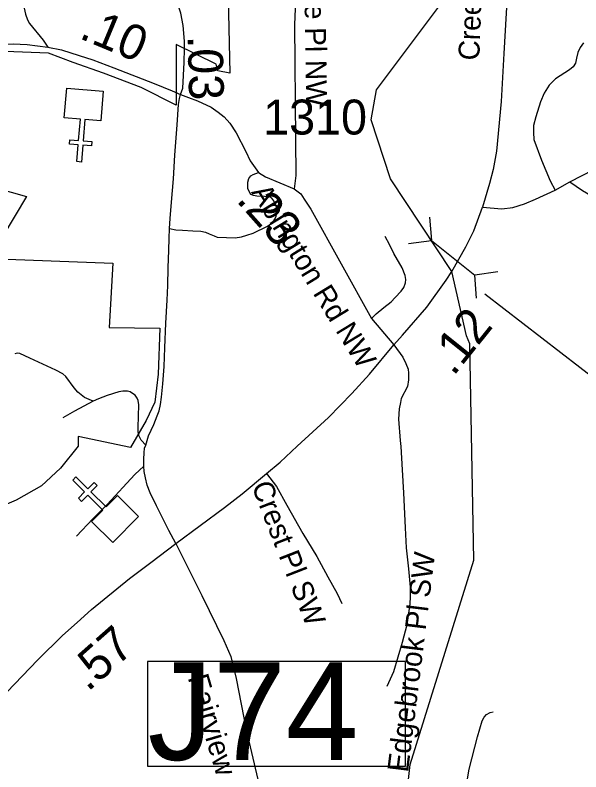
# Model space of a CAD drawing. Extents: x 1159738 to 1321356, y 736314 to 882035.
# Drawn here: x 1240643 to 1242668, y 792048 to 794757 of the extents above; entities that cross this region are included whole.
import ezdxf

# ---------------------------------------------------------------- set-up
doc = ezdxf.new("R2010")
doc.units = 0
for name, color, linetype in [('Exist Boundary Political City Limit New', 7, 'Continuous'), ('Exist Cultural Church CELL', 7, 'Continuous'), ('Exist Hydrographic Creek Single Shore', 7, 'Continuous'), ('Exist Road Non-System Structure Non-Sys Other Number Label', 7, 'Continuous'), ('Exist Road Non-System Type 51', 7, 'Continuous'), ('Exist Road Non-System Type 51 Label', 7, 'Continuous'), ('Exist Road Primary NC Mileage Hundredths English Label', 7, 'Continuous'), ('Exist Road Primary NC Structure Culvert CELL', 7, 'Continuous'), ('Exist Road Primary NC Structure Culvert Number Label', 7, 'Continuous'), ('Exist Road Primary NC UnDivided 4 Lane Attributed', 7, 'Continuous'), ('Exist Road Secondary Mileage Hundredths English Label', 7, 'Continuous'), ('Exist Road Secondary Type 41 Attributed', 7, 'Continuous'), ('Exist Road Secondary Type 51 Attributed', 7, 'Continuous'), ('Exist Road Secondary Type 51 Label', 7, 'Continuous'), ('Exist Road Secondary Type 51 Number Label', 7, 'Continuous'), ('Exist Road Secondary Type 51 Undivided 4 Lane Attributed', 7, 'Continuous'), ('Map Preparation Boundary City Limit Buffer Line', 7, 'Continuous')]:
    doc.layers.add(name, color=color, linetype=linetype)

msp = doc.modelspace()

# ---------------------------------------------------------------- linework, layer by layer
at = {"layer": 'Exist Boundary Political City Limit New'}
for points in [[(1241623.3, 795149.7), (1241623.3, 795053), (1241401.5, 794979.3), (1241411.3, 794549.1), (1241368, 794557.2), (1241362.8, 794581.5), (1241219.3, 794652.1), (1241219.3, 794434.1), (1241093.3, 794497.2), (1240959.3, 794548.6), (1240850, 794586.9), (1240762.3, 794620), (1240637.8, 794625.8), (1240568.8, 794627.1), (1240432.2, 794615.3), (1240321.8, 794571.4), (1240250.6, 794536.4), (1240162.8, 794491), (1240089.9, 794432.2)], [(1240089.9, 794432.2), (1240191.8, 794360.4), (1240242.4, 794289.5), (1240260.1, 794226.2), (1240682.7, 794107.2), (1240549.2, 793885.7), (1240992.7, 793868.6), (1240979.3, 793638.2), (1241160, 793635.7), (1241154, 793471.7), (1241142.8, 793371.5), (1241112.1, 793305.2), (1241055.2, 793208.5), (1240867.6, 793248.3), (1240867.6, 793214.2), (1240805.1, 793134.5), (1240736.8, 793071.9), (1240645.9, 793020.7), (1240515.1, 792963.8), (1240355.9, 792923.9), (1240594.7, 792696.3), (1240407.1, 792502.8), (1240247.9, 792303.7), (1240069.7, 792127.4)]]:
    msp.add_lwpolyline(points, dxfattribs=at)
at = {"layer": 'Exist Cultural Church CELL'}
for points in [[(1240948.8, 794378.1), (1240892.1, 794382.6), (1240885.8, 794306.8), (1240917.7, 794304.1), (1240916.4, 794288.2), (1240884.5, 794290.8), (1240879.6, 794230.9), (1240863.7, 794232.2), (1240868.6, 794292.1), (1240836.7, 794294.8), (1240838, 794310.7), (1240869.9, 794308.1), (1240876.1, 794384), (1240818.6, 794388.8), (1240827.3, 794494.9), (1240957.5, 794484.2)], [(1240916.4, 792944.2), (1240956.6, 792984.5), (1240902.7, 793038.4), (1240880.1, 793015.8), (1240868.8, 793027.1), (1240891.4, 793049.7), (1240848.9, 793092.2), (1240860.2, 793103.5), (1240902.8, 793061), (1240925.4, 793083.6), (1240936.7, 793072.3), (1240914.1, 793049.7), (1240967.9, 792995.9), (1241008.7, 793036.6), (1241084, 792961.3), (1240991.7, 792868.9)]]:
    msp.add_lwpolyline(points, close=True, dxfattribs=at)
at = {"layer": 'Exist Hydrographic Creek Single Shore'}
for points in [[(1242206.4, 793839.1), (1241985.8, 794170.2), (1241916.8, 794381.7), (1241935.8, 794489.6), (1242168.8, 794800), (1242206.9, 794973.3), (1242171.8, 795243.2), (1242068.9, 795452), (1241849.8, 795666.5), (1241765.8, 795970.2), (1241745.8, 796495.8), (1241867.8, 796683.8), (1241912.8, 796840.4), (1241916.8, 796974.9), (1242092.7, 797329.1), (1242494.7, 797744.6), (1242517.8, 797983.8), (1242540.7, 798026.9), (1242607.2, 798070.7), (1242633.3, 798101), (1242634, 798175), (1242796.5, 798234.8)], [(1242257.8, 793608.8), (1242206.4, 793839.1)], [(1241866.9, 790528.9), (1241870.9, 790663.4), (1241947.4, 791093.9), (1242056.9, 792074.5), (1242284.9, 792805.2), (1242270.8, 793580.2), (1242257.8, 793608.8)]]:
    msp.add_lwpolyline(points, dxfattribs=at)
at = {"layer": 'Exist Road Non-System Structure Non-Sys Other Number Label'}
msp.add_lwpolyline([(1242039.7, 792442.4), (1241116.5, 792442.4), (1241116.5, 792068.6), (1242039.7, 792068.6)], close=True, dxfattribs=at)
at = {"layer": 'Exist Road Non-System Type 51'}
for points in [[(1241610.1, 795365.2), (1241631.6, 795196.9), (1241641.2, 795111.1), (1241645.9, 794974.3), (1241650, 794892.9), (1241642.7, 794723.2), (1241645.9, 794309.8), (1241647.5, 794182.7), (1241641, 794135.4)], [(1242677.1, 794657.6), (1242665.3, 794641.2), (1242657.2, 794622.6), (1242651.7, 794602.6), (1242648.1, 794584.5), (1242639.9, 794571.7), (1242627.2, 794560.9), (1242576.8, 794528.2), (1242554.2, 794506.1), (1242537, 794477.5), (1242523.4, 794446.2), (1242506.2, 794392.6), (1242498.5, 794361.1), (1242498, 794336.5), (1242499.4, 794311.6), (1242526.6, 794238), (1242557.9, 794163.8), (1242575.6, 794130.6)], [(1241195.1, 793992.7), (1241197.9, 794028.4), (1241202.2, 794086.6), (1241209.5, 794170.3), (1241214.7, 794255.3), (1241222.9, 794363.6), (1241227.6, 794437.3), (1241231.5, 794457.9), (1241234.9, 794473)], [(1241195.1, 793992.7), (1241217.3, 793988.4), (1241241.6, 793986.3), (1241278.7, 793985), (1241306.9, 793983.3), (1241323.5, 793980.3), (1241337.6, 793973.9), (1241354.6, 793966.7), (1241366.2, 793962.4), (1241399, 793961.1), (1241429.7, 793959.8), (1241452.8, 793962.8), (1241472.4, 793968.4), (1241494.1, 793976), (1241546.2, 794000.8), (1241565.6, 794014.8), (1241572.4, 794025.9), (1241577.5, 794037), (1241578.8, 794048.9), (1241578.8, 794063.9), (1241576.3, 794076.3), (1241568.2, 794092.1), (1241561.3, 794101.4), (1241552.8, 794105.7), (1241535.7, 794107), (1241508, 794108.3), (1241495.6, 794110.8), (1241486.7, 794114.7), (1241481.1, 794122.4), (1241475.6, 794136), (1241475.2, 794148.2), (1241475.6, 794159.3), (1241479.5, 794171.3), (1241486.7, 794181.1), (1241494.4, 794186.6), (1241513.6, 794193.9)], [(1242628.1, 794159.4), (1242674, 794129), (1242777.3, 794067.8), (1242815.5, 794048.3), (1242919.8, 793998.8), (1242991, 793964.3), (1243031.5, 793945.5)], [(1241110.1, 793217.1), (1241120.4, 793250.7), (1241138.5, 793291.2), (1241150.6, 793322.3), (1241157.9, 793339.9), (1241163, 793363), (1241166.5, 793388.9), (1241170.8, 793436.3), (1241175.5, 793498.3), (1241179, 793566.2), (1241182, 793654.1), (1241187.1, 793735.7), (1241188.8, 793788.3), (1241190.6, 793852.5), (1241192.7, 793914.8), (1241194, 793957.5), (1241195.1, 793992.7)], [(1241918.6, 793670.8), (1241934.8, 793687), (1241962.9, 793710), (1241988.7, 793730.3), (1242003.4, 793745.6), (1242024.2, 793768.2), (1242033.9, 793782), (1242039.9, 793798.1), (1242041.2, 793809.9), (1242038.9, 793825.1), (1242028.3, 793851.9), (1241998.8, 793903.1), (1241982.2, 793935.4), (1241967.1, 793964.2)], [(1241997.9, 793575.8), (1242030.1, 793532.2), (1242041.6, 793509.2), (1242049, 793488.9), (1242050.4, 793475), (1242050.4, 793451.1), (1242047.2, 793427.1), (1242025, 793384.6), (1242021.8, 793369.7), (1242017.7, 793347.1), (1242015.4, 793310.2), (1242021.4, 793234.1), (1242023.2, 793212.1), (1242028.3, 793128.6), (1242032.4, 793046.7), (1242038.4, 792921.1), (1242042.1, 792849.6), (1242051.3, 792774.3), (1242056.8, 792708.3), (1242057.3, 792674.7), (1242055.9, 792648.6), (1242045.3, 792573.5), (1242027.8, 792510.7), (1241997.4, 792405.8), (1241973, 792353.8)], [(1240922.3, 793375), (1240907.8, 793381.1), (1240890.6, 793388.4), (1240878.9, 793397.9), (1240866.9, 793406.9), (1240854.4, 793422.9), (1240823.8, 793462.5), (1240813.5, 793472.9), (1240788.5, 793485.4), (1240695.1, 793528.3), (1240659.5, 793545.5), (1240649.5, 793546.4), (1240641.8, 793544.2)], [(1241110.1, 793217.1), (1241093.3, 793234.7), (1241086.8, 793249), (1241082.9, 793263.6), (1241082.9, 793280.9), (1241085.5, 793361.5), (1241083, 793376.8), (1241079.1, 793385.8), (1241072.7, 793395.7), (1241063.2, 793402.6), (1241054.1, 793407.8), (1241044.7, 793410), (1241027.9, 793410.4), (1241013.7, 793408.2), (1240972.3, 793394.9), (1240940.4, 793382.8), (1240922.3, 793375)], [(1240922.3, 793375), (1240855.6, 793338.4), (1240813.4, 793315.1)], [(1241217.3, 792864.8), (1241192.3, 792912), (1241148.8, 792999.5), (1241126, 793046.3), (1241115.2, 793074.3), (1241108.8, 793099.7), (1241104.5, 793122.6), (1241103.6, 793142.4), (1241103.2, 793167), (1241104.5, 793189.9), (1241106.2, 793206.3), (1241110.1, 793217.1)], [(1241103.6, 793142.4), (1241070.8, 793112), (1240972.3, 793005.1), (1240921, 792953.7), (1240862.7, 792891.2)], [(1241542.7, 793115.9), (1241577.8, 793068.8), (1241614.6, 793002.9), (1241671.9, 792901.1), (1241722.3, 792818.1), (1241762.5, 792745.4), (1241795.7, 792685.8), (1241812, 792650.7)], [(1241217.3, 792864.8), (1241310.7, 792678.8), (1241390, 792518.3), (1241414.3, 792460.5), (1241433.4, 792381.8), (1241470.2, 792197.9), (1241530, 791939.1), (1241589.8, 791705.2), (1241632.5, 791565.7), (1241670.1, 791406.1), (1241722.2, 791177.1), (1241749.6, 791053.3)], [(1242200.2, 791148.9), (1242182.1, 791202.7), (1242176, 791226.8), (1242166.4, 791286.4), (1242165.6, 791324.1), (1242166, 791432.8), (1242172.3, 791556.2), (1242191.4, 791658.5), (1242212.6, 791758.5), (1242245, 791924.4), (1242267.9, 792057.5), (1242297.8, 792173.5), (1242314.9, 792230.6), (1242321.1, 792243.2), (1242330.3, 792253.2), (1242342.8, 792260.3), (1242353.6, 792262.8)]]:
    msp.add_lwpolyline(points, dxfattribs=at)
at = {"layer": 'Exist Road Primary NC Structure Culvert CELL'}
for p, q in [((1242126.1, 794033.2), (1242132.9, 793950.2)), ((1242050.4, 793938.8), (1242132.9, 793950.2)), ((1242132.9, 793950.2), (1242287.7, 793826.1)), ((1242370.2, 793837.4), (1242287.7, 793826.1)), ((1242294.6, 793743.1), (1242287.7, 793826.1))]:
    msp.add_line(p, q, dxfattribs=at)
at = {"layer": 'Exist Road Primary NC Structure Culvert Number Label'}
msp.add_line((1242324.6, 793759.4), (1243074.5, 793177.8), dxfattribs=at)
at = {"layer": 'Exist Road Primary NC UnDivided 4 Lane Attributed'}
for points in [[(1242315.6, 794068.7), (1242385.2, 794063.5), (1242423.9, 794067.6), (1242465.6, 794080.8), (1242504.9, 794098), (1242575.6, 794130.6), (1242628.1, 794159.4), (1242922.6, 794311.6), (1243047.4, 794384.8), (1243262.3, 794496.2)], [(1241997.9, 793575.8), (1242028.9, 793611.2), (1242116.3, 793711.8), (1242185, 793807.9), (1242206.4, 793839.1), (1242255.5, 793927.2), (1242285.2, 793985), (1242315.6, 794068.7)], [(1240328.6, 792033.5), (1240384.3, 792092.6), (1240491.2, 792205.6), (1240612.4, 792332.5), (1240723.5, 792449), (1240811.7, 792536.2), (1240864.5, 792582.4), (1240916.2, 792629.1), (1241051.5, 792739.5), (1241128.6, 792796.9), (1241217.3, 792864.8), (1241392.4, 792994.3), (1241455.3, 793043), (1241542.7, 793115.9), (1241590.8, 793156), (1241652, 793213.5), (1241764.8, 793316.4), (1241847.3, 793401.9), (1241911.1, 793471.1), (1241997.9, 793575.8)]]:
    msp.add_lwpolyline(points, dxfattribs=at)
at = {"layer": 'Exist Road Secondary Type 41 Attributed'}
msp.add_lwpolyline([(1240679.4, 795209.6), (1240676.9, 795181.2), (1240662.9, 794999.3), (1240663.4, 794923.3), (1240664.4, 794837.5), (1240668.4, 794808.3), (1240679.4, 794759.8), (1240686.9, 794740.1), (1240694, 794727.2), (1240742.6, 794667), (1240760.1, 794641.9)], dxfattribs=at)
at = {"layer": 'Exist Road Secondary Type 51 Attributed'}
for points in [[(1241248.6, 794637.7), (1241248.7, 794663), (1241244, 794720.1), (1241235.6, 794764.2), (1241222, 794804.4), (1241203.7, 794852.7), (1241168.5, 794932.9), (1241139.3, 795008.7), (1241102.1, 795134.4), (1241082.2, 795208.9), (1241069.6, 795255.9), (1241035, 795393.3), (1241015.3, 795463.2), (1241006.9, 795503.6), (1240998.5, 795555), (1240993.8, 795594.9), (1240989.6, 795655.2), (1240986.1, 795682.2)], [(1240454, 794634.3), (1240492.9, 794642.9), (1240529.5, 794647.9), (1240590.6, 794653.3), (1240635.8, 794653.9), (1240685.9, 794651.9), (1240760.1, 794641.9)], [(1240760.1, 794641.9), (1240809.1, 794632.6), (1240871.4, 794612), (1240920.4, 794596.3), (1240995.6, 794567.6), (1241139.8, 794511.5), (1241204.3, 794485.2), (1241234.9, 794473)], [(1241234.9, 794473), (1241242.5, 794495.8), (1241248.2, 794586.6), (1241248.6, 794637.7)], [(1241234.9, 794473), (1241263, 794461.6), (1241295.1, 794450), (1241344.4, 794426.9), (1241369.8, 794409.9), (1241391, 794392.8), (1241410.8, 794370.2), (1241433.3, 794335.4), (1241468.3, 794268), (1241484, 794235.3), (1241513.6, 794193.9), (1241538.3, 794177.3), (1241641, 794135.4), (1241665.2, 794116.4), (1241677.8, 794097.5), (1241700.8, 794061.9), (1241918.6, 793670.8), (1241997.9, 793575.8)]]:
    msp.add_lwpolyline(points, dxfattribs=at)
at = {"layer": 'Exist Road Secondary Type 51 Undivided 4 Lane Attributed'}
msp.add_lwpolyline([(1242730, 796448.2), (1242643.4, 796265.7), (1242584.5, 796144.5), (1242538.1, 796027.6), (1242524, 795994.4), (1242503.8, 795934.6), (1242486.1, 795863.8), (1242472.7, 795801.5), (1242457.5, 795705.7), (1242447.4, 795598.7), (1242439.9, 795470.2), (1242425.7, 795219), (1242407.9, 794889.5), (1242392.4, 794619.3), (1242382.9, 794446.9), (1242366.3, 794269.3), (1242354.3, 794204), (1242341.2, 794153.4), (1242315.6, 794068.7)], dxfattribs=at)
at = {"layer": 'Map Preparation Boundary City Limit Buffer Line'}
for points in [[(1241623.3, 795149.7), (1241623.3, 795053), (1241401.5, 794979.3), (1241411.3, 794549.1), (1241368, 794557.2), (1241362.8, 794581.5), (1241219.3, 794652.1), (1241219.3, 794434.1), (1241093.3, 794497.2), (1240959.3, 794548.6), (1240850, 794586.9), (1240762.3, 794620), (1240637.8, 794625.8), (1240568.8, 794627.1), (1240432.2, 794615.3), (1240321.8, 794571.4), (1240250.6, 794536.4), (1240162.8, 794491), (1240089.9, 794432.2)], [(1240089.9, 794432.2), (1240191.8, 794360.4), (1240242.4, 794289.5), (1240260.1, 794226.2), (1240682.7, 794107.2), (1240549.2, 793885.7), (1240992.7, 793868.6), (1240979.3, 793638.2), (1241160, 793635.7), (1241154, 793471.7), (1241142.8, 793371.5), (1241112.1, 793305.2), (1241055.2, 793208.5), (1240867.6, 793248.3), (1240867.6, 793214.2), (1240805.1, 793134.5), (1240736.8, 793071.9), (1240645.9, 793020.7), (1240515.1, 792963.8), (1240355.9, 792923.9), (1240594.7, 792696.3), (1240407.1, 792502.8), (1240247.9, 792303.7), (1240069.7, 792127.4)]]:
    msp.add_lwpolyline(points, dxfattribs=at)

# ---------------------------------------------------------------- texts
at = {"layer": 'Exist Road Non-System Structure Non-Sys Other Number Label'}
msp.add_text('J74', height=350, dxfattribs=at).set_placement((1241117, 792090.2))
at = {"layer": 'Exist Road Non-System Type 51 Label'}
for s, rotation, p in [('Brookdale Pl NW', 270.9075, (1241672.6, 795192.2)), ('Crest Pl SW', 291.3036, (1241487.7, 793071.9)), ('Edgebrook Pl SW', 82.9428, (1242048.9, 792043.5)), ('Fairview Dr SW', 286.3291, (1241259.8, 792385.6))]:
    msp.add_text(s, height=75, rotation=rotation, dxfattribs=at).set_placement(p)
at = {"layer": 'Exist Road Primary NC Mileage Hundredths English Label'}
for s, rotation, p in [('.12', 51.3249, (1242211.6, 793461.3)), ('.57', 41.5074, (1240902.6, 792332.2))]:
    msp.add_text(s, height=125, rotation=rotation, dxfattribs=at).set_placement(p)
at = {"layer": 'Exist Road Secondary Mileage Hundredths English Label'}
for s, rotation, p in [('.10', 337.427, (1240867.9, 794675.2)), ('.03', 271.3731, (1241260.1, 794683.1)), ('.23', 311.5315, (1241431, 794092.7))]:
    msp.add_text(s, height=125, rotation=rotation, dxfattribs=at).set_placement(p)
at = {"layer": 'Exist Road Secondary Type 51 Label'}
for s, rotation, p in [('Creekway Dr NW', 87.8927, (1242304, 794593.6)), ('Abington Rd NW', 301.3594, (1241486.2, 794123.3))]:
    msp.add_text(s, height=75, rotation=rotation, dxfattribs=at).set_placement(p)
at = {"layer": 'Exist Road Secondary Type 51 Number Label'}
msp.add_text('1310', height=125, dxfattribs=at).set_placement((1241530.4, 794329.3))

doc.saveas('drawing.dxf')
